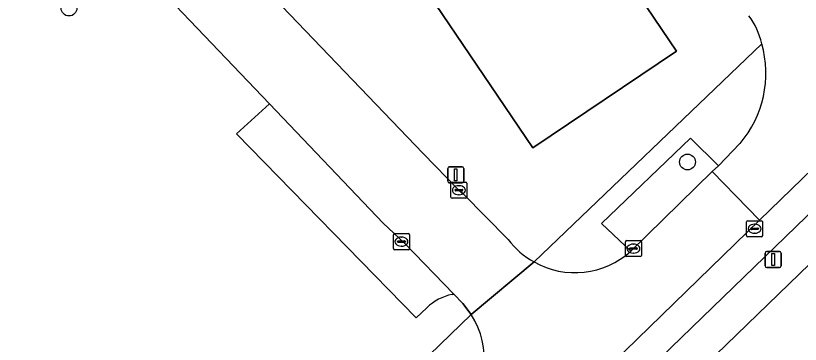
# Model space of a CAD drawing. Extents: x 157445 to 158888, y 383061 to 384688.
# Drawn here: x 157905.95 to 157954.64, y 383616.15 to 383636.55 of the extents above; entities that cross this region are included whole.
import ezdxf

# ---------------------------------------------------------------- set-up
doc = ezdxf.new("R2010")
doc.units = 0
for name, color, linetype in [('IMGEO_Boom', 7, 'Continuous'), ('IMGEO_Erf', 7, 'Continuous'), ('IMGEO_Groenvoorziening', 7, 'Continuous'), ('IMGEO_Kolk', 7, 'Continuous'), ('IMGEO_Lichtmast', 7, 'Continuous'), ('IMGEO_Pand', 7, 'Continuous'), ('IMGEO_Parkeervlak_open', 7, 'Continuous'), ('IMGEO_Rijbaan_lokaal_open', 7, 'Continuous'), ('IMGEO_Voetpad_open', 7, 'Continuous')]:
    doc.layers.add(name, color=color, linetype=linetype)

msp = doc.modelspace()

# ---------------------------------------------------------------- linework, layer by layer
at = {"layer": 'IMGEO_Boom'}
for centre in [(157909.261, 383637.023), (157947.637, 383627.467)]:
    msp.add_circle(centre, 0.489, dxfattribs=at)
at = {"layer": 'IMGEO_Erf'}
msp.add_lwpolyline([(157937.002, 383649.077), (157946.95, 383634.356), (157938.043, 383628.337), (157928.095, 383643.059), (157918.147, 383657.78), (157927.053, 383663.799)], close=True, dxfattribs=at)
for points in [[(157912.74, 383647.308), (157931.241, 383628.001), (157933.454, 383625.717), (157933.725, 383625.488), (157936.515, 383622.656)], [(157938.117, 383621.259), (157952.243, 383634.811)], [(157980.818, 383613.893), (157974.166, 383621.166), (157969.729, 383626.144), (157966.242, 383629.799), (157964.293, 383629.929), (157929.336, 383596.06)]]:
    msp.add_lwpolyline(points, dxfattribs=at)
for centre, radius, start, end in [((157947.543, 383633.724), 4.824, 13.0192, 35.8737), ((157940.67, 383625.803), 5.212, 217.1454, 240.6755)]:
    msp.add_arc(centre, radius, start, end, dxfattribs=at)
at = {"layer": 'IMGEO_Groenvoorziening'}
for points in [[(157931.466, 383618.42), (157930.811, 383617.784), (157919.659, 383629.217), (157921.703, 383631.069), (157911.384, 383641.907)], [(157933.027, 383619.237), (157933.142, 383619.262), (157930.107, 383622.403), (157928.746, 383623.671), (157921.703, 383631.069), (157919.659, 383629.217), (157930.811, 383617.784), (157931.466, 383618.42)], [(157904.416, 383589.137), (157934.224, 383618.002), (157933.701, 383618.684), (157933.142, 383619.262), (157933.027, 383619.237)]]:
    msp.add_lwpolyline(points, dxfattribs=at)
msp.add_lwpolyline([(157944.121, 383621.93), (157949.162, 383626.869), (157949.56, 383627.236), (157947.824, 383628.956), (157942.298, 383623.643)], close=True, dxfattribs=at)
msp.add_arc((157933.572, 383616.295), 2.992, 100.5041, 134.7495, dxfattribs=at)
msp.add_arc((157933.572, 383616.295), 2.992, 100.5041, 134.7495, dxfattribs=at)
at = {"layer": 'IMGEO_Kolk'}
for p, q in [((157932.952, 383625.29), (157932.952, 383626.142)), ((157933.027, 383626.216), (157933.879, 383626.216)), ((157933.953, 383626.142), (157933.953, 383625.29)), ((157933.211, 383625.71), (157933.211, 383625.722)), ((157933.649, 383625.673), (157933.251, 383625.673)), ((157933.254, 383625.759), (157933.652, 383625.759)), ((157933.44, 383625.996), (157933.465, 383625.996)), ((157933.695, 383625.722), (157933.695, 383625.71)), ((157933.879, 383625.216), (157933.027, 383625.216)), ((157933.463, 383625.436), (157933.438, 383625.436)), ((157951.301, 383622.897), (157951.301, 383623.749)), ((157951.376, 383623.823), (157952.228, 383623.823)), ((157951.789, 383623.603), (157951.814, 383623.603)), ((157952.302, 383623.749), (157952.302, 383622.897)), ((157951.56, 383623.317), (157951.56, 383623.329)), ((157951.998, 383623.28), (157951.6, 383623.28)), ((157951.603, 383623.366), (157952.001, 383623.366)), ((157952.044, 383623.329), (157952.044, 383623.317)), ((157929.389, 383622.095), (157929.389, 383622.947)), ((157929.464, 383623.021), (157930.316, 383623.021)), ((157929.877, 383622.801), (157929.902, 383622.801)), ((157930.39, 383622.947), (157930.39, 383622.095)), ((157952.228, 383622.823), (157951.376, 383622.823)), ((157951.812, 383623.043), (157951.787, 383623.043)), ((157929.648, 383622.515), (157929.648, 383622.527)), ((157930.086, 383622.478), (157929.688, 383622.478)), ((157929.691, 383622.564), (157930.089, 383622.564)), ((157929.9, 383622.241), (157929.875, 383622.241)), ((157930.132, 383622.527), (157930.132, 383622.515)), ((157943.782, 383621.664), (157943.782, 383622.516)), ((157943.857, 383622.59), (157944.709, 383622.59)), ((157944.084, 383622.133), (157944.482, 383622.133)), ((157944.27, 383622.37), (157944.295, 383622.37)), ((157944.783, 383622.516), (157944.783, 383621.664)), ((157930.316, 383622.021), (157929.464, 383622.021)), ((157944.041, 383622.084), (157944.041, 383622.096)), ((157944.479, 383622.047), (157944.081, 383622.047)), ((157944.293, 383621.81), (157944.268, 383621.81)), ((157944.525, 383622.096), (157944.525, 383622.084)), ((157944.709, 383621.59), (157943.857, 383621.59))]:
    msp.add_line(p, q, dxfattribs=at)
for points in [[(157932.952, 383625.29), (157932.952, 383626.142)], [(157933.027, 383626.216), (157933.879, 383626.216)], [(157933.953, 383626.142), (157933.953, 383625.29)], [(157933.879, 383625.216), (157933.027, 383625.216)], [(157951.301, 383622.897), (157951.301, 383623.749)], [(157951.376, 383623.823), (157952.228, 383623.823)], [(157952.302, 383623.749), (157952.302, 383622.897)], [(157929.389, 383622.095), (157929.389, 383622.947)], [(157929.464, 383623.021), (157930.316, 383623.021)], [(157930.39, 383622.947), (157930.39, 383622.095)], [(157952.228, 383622.823), (157951.376, 383622.823)], [(157943.782, 383621.664), (157943.782, 383622.516)], [(157943.857, 383622.59), (157944.709, 383622.59)], [(157944.783, 383622.516), (157944.783, 383621.664)], [(157930.316, 383622.021), (157929.464, 383622.021)], [(157944.709, 383621.59), (157943.857, 383621.59)]]:
    msp.add_lwpolyline(points, dxfattribs=at)
for centre, radius, start, end in [((157933.029, 383626.14), 0.0765, 91.552, 178.448), ((157933.029, 383626.14), 0.0765, 91.552, 178.448), ((157933.877, 383626.14), 0.0765, 1.552, 88.448), ((157933.877, 383626.14), 0.0765, 1.552, 88.448), ((157933.251, 383625.719), 0.0403, 85.8775, 175.7526), ((157933.248, 383625.709), 0.0366, 178.938, 274.7102), ((157933.652, 383625.716), 0.043, 264.8664, 352.4533), ((157933.656, 383625.721), 0.0386, 1.7309, 96.639), ((157933.029, 383625.292), 0.0765, 181.552, 268.448), ((157933.029, 383625.292), 0.0765, 181.552, 268.448), ((157933.877, 383625.292), 0.0765, 271.552, 358.448), ((157933.877, 383625.292), 0.0765, 271.552, 358.448), ((157951.378, 383623.747), 0.0765, 91.552, 178.448), ((157951.378, 383623.747), 0.0765, 91.552, 178.448), ((157952.226, 383623.747), 0.0765, 1.552, 88.448), ((157952.226, 383623.747), 0.0765, 1.552, 88.448), ((157951.6, 383623.326), 0.0403, 85.8775, 175.7526), ((157951.597, 383623.316), 0.0366, 178.938, 274.7102), ((157952.001, 383623.323), 0.043, 264.8664, 352.4533), ((157952.005, 383623.328), 0.0386, 1.7309, 96.639), ((157929.466, 383622.945), 0.0765, 91.552, 178.448), ((157929.466, 383622.945), 0.0765, 91.552, 178.448), ((157930.314, 383622.945), 0.0765, 1.552, 88.448), ((157930.314, 383622.945), 0.0765, 1.552, 88.448), ((157951.378, 383622.899), 0.0765, 181.552, 268.448), ((157951.378, 383622.899), 0.0765, 181.552, 268.448), ((157952.226, 383622.899), 0.0765, 271.552, 358.448), ((157952.226, 383622.899), 0.0765, 271.552, 358.448), ((157929.688, 383622.524), 0.0403, 85.8775, 175.7526), ((157929.685, 383622.514), 0.0366, 178.938, 274.7102), ((157930.089, 383622.521), 0.043, 264.8664, 352.4533), ((157930.093, 383622.526), 0.0386, 1.7309, 96.639), ((157943.859, 383622.514), 0.0765, 91.552, 178.448), ((157943.859, 383622.514), 0.0765, 91.552, 178.448), ((157944.081, 383622.093), 0.0403, 85.8775, 175.7526), ((157944.486, 383622.095), 0.0386, 1.7309, 96.639), ((157944.707, 383622.514), 0.0765, 1.552, 88.448), ((157944.707, 383622.514), 0.0765, 1.552, 88.448), ((157929.466, 383622.097), 0.0765, 181.552, 268.448), ((157929.466, 383622.097), 0.0765, 181.552, 268.448), ((157930.314, 383622.097), 0.0765, 271.552, 358.448), ((157930.314, 383622.097), 0.0765, 271.552, 358.448), ((157943.859, 383621.666), 0.0765, 181.552, 268.448), ((157943.859, 383621.666), 0.0765, 181.552, 268.448), ((157944.078, 383622.083), 0.0366, 178.938, 274.7102), ((157944.482, 383622.09), 0.043, 264.8664, 352.4533), ((157944.707, 383621.666), 0.0765, 271.552, 358.448), ((157944.707, 383621.666), 0.0765, 271.552, 358.448)]:
    msp.add_arc(centre, radius, start, end, dxfattribs=at)
for centre, major_axis, ratio, start_param, end_param in [((157933.439, 383625.716), (-0.387, 0.002), 0.722429, 4.712389, 7.853982), ((157933.464, 383625.716), (-0.39, 0.002), 0.717154, 1.570796, 4.712389), ((157951.788, 383623.323), (-0.387, 0.002), 0.722429, 4.712389, 7.853982), ((157951.813, 383623.323), (-0.39, 0.002), 0.717154, 1.570796, 4.712389), ((157929.876, 383622.521), (-0.387, 0.002), 0.722429, 4.712389, 7.853982), ((157929.901, 383622.521), (-0.39, 0.002), 0.717154, 1.570796, 4.712389), ((157944.269, 383622.09), (-0.387, 0.002), 0.722429, 4.712389, 7.853982), ((157944.294, 383622.09), (-0.39, 0.002), 0.717154, 1.570796, 4.712389)]:
    msp.add_ellipse(centre, major_axis=major_axis, ratio=ratio, start_param=start_param, end_param=end_param, dxfattribs=at)
at = {"layer": 'IMGEO_Lichtmast'}
for p, q in [((157932.76, 383626.272), (157932.76, 383627.072)), ((157932.76, 383627.072), (157932.76, 383626.272)), ((157932.86, 383627.172), (157933.65, 383627.172)), ((157933.65, 383627.172), (157932.86, 383627.172)), ((157933.75, 383627.072), (157933.75, 383626.272)), ((157933.75, 383626.272), (157933.75, 383627.072)), ((157933.65, 383626.172), (157932.86, 383626.172)), ((157932.86, 383626.172), (157933.65, 383626.172)), ((157952.457, 383621.01), (157952.457, 383621.81)), ((157952.457, 383621.81), (157952.457, 383621.01)), ((157952.557, 383621.91), (157953.347, 383621.91)), ((157953.347, 383621.91), (157952.557, 383621.91)), ((157953.447, 383621.81), (157953.447, 383621.01)), ((157953.447, 383621.01), (157953.447, 383621.81)), ((157953.347, 383620.91), (157952.557, 383620.91)), ((157952.557, 383620.91), (157953.347, 383620.91))]:
    msp.add_line(p, q, dxfattribs=at)
for points in [[(157933.18, 383627.047), (157933.33, 383627.047), (157933.33, 383626.297), (157933.18, 383626.297), (157933.18, 383627.047)], [(157952.877, 383621.785), (157953.027, 383621.785), (157953.027, 383621.035), (157952.877, 383621.035), (157952.877, 383621.785)]]:
    msp.add_lwpolyline(points, dxfattribs=at)
for centre, start, end in [((157932.86, 383627.072), 90, 180), ((157932.86, 383627.072), 90, 180), ((157933.65, 383627.072), 0, 90), ((157933.65, 383627.072), 360, 90), ((157932.86, 383626.272), 180, 270), ((157932.86, 383626.272), 180, 270), ((157933.65, 383626.272), 270, 0), ((157933.65, 383626.272), 270, 0), ((157952.557, 383621.81), 90, 180), ((157952.557, 383621.81), 90, 180), ((157953.347, 383621.81), 0, 90), ((157953.347, 383621.81), 360, 90), ((157952.557, 383621.01), 180, 270), ((157952.557, 383621.01), 180, 270), ((157953.347, 383621.01), 270, 0), ((157953.347, 383621.01), 270, 0)]:
    msp.add_arc(centre, 0.1, start, end, dxfattribs=at)
at = {"layer": 'IMGEO_Pand'}
msp.add_lwpolyline([(157937.002, 383649.077), (157928.095, 383643.059), (157938.043, 383628.337), (157946.95, 383634.356)], close=True, dxfattribs=at)
at = {"layer": 'IMGEO_Parkeervlak_open'}
for points in [[(157957.41, 383628.994), (157952.113, 383623.845), (157914.177, 383586.941)], [(157917.545, 383587.775), (157956.314, 383625.331)]]:
    msp.add_lwpolyline(points, dxfattribs=at)
at = {"layer": 'IMGEO_Rijbaan_lokaal_open'}
for points in [[(157936.515, 383622.656), (157933.725, 383625.488), (157933.454, 383625.717), (157931.241, 383628.001), (157912.74, 383647.308)], [(157911.384, 383641.907), (157921.703, 383631.069), (157928.746, 383623.671), (157930.107, 383622.403), (157933.142, 383619.262), (157933.701, 383618.684), (157934.224, 383618.002), (157938.117, 383621.259)], [(157950.895, 383628.609), (157949.56, 383627.236), (157949.162, 383626.869), (157952.113, 383623.845), (157957.41, 383628.994), (157961.035, 383632.521)], [(157933.473, 383611.606), (157932.546, 383610.808), (157912.708, 383591.468), (157911.243, 383590.043), (157914.177, 383586.941), (157952.113, 383623.845), (157949.162, 383626.869), (157944.121, 383621.93)], [(157938.117, 383621.259), (157934.224, 383618.002)]]:
    msp.add_lwpolyline(points, dxfattribs=at)
for centre, radius, start, end in [((157947.543, 383633.724), 4.824, 13.0192, 35.8737), ((157945.786, 383632.967), 6.716, 319.538, 15.937), ((157940.67, 383625.803), 5.212, 217.1454, 240.6755), ((157940.651, 383625.779), 5.182, 240.7189, 312.0348), ((157929.953, 383615.261), 5.075, 313.922, 32.6843)]:
    msp.add_arc(centre, radius, start, end, dxfattribs=at)
at = {"layer": 'IMGEO_Voetpad_open'}
for points in [[(157952.243, 383634.811), (157938.117, 383621.259)], [(157911.326, 383582.396), (157914.938, 383585.818), (157917.448, 383586.608), (157926.692, 383595.556), (157927.517, 383594.557), (157929.336, 383596.06), (157964.293, 383629.929)], [(157944.121, 383621.93), (157942.298, 383623.643), (157947.824, 383628.956), (157949.56, 383627.236), (157950.895, 383628.609)], [(157956.314, 383625.331), (157917.545, 383587.775)], [(157934.224, 383618.002), (157904.416, 383589.137)]]:
    msp.add_lwpolyline(points, dxfattribs=at)
for centre, radius, start, end in [((157945.786, 383632.967), 6.716, 319.538, 15.937), ((157940.651, 383625.779), 5.182, 240.7189, 312.0348), ((157929.953, 383615.261), 5.075, 313.922, 32.6843)]:
    msp.add_arc(centre, radius, start, end, dxfattribs=at)

doc.saveas('drawing.dxf')
